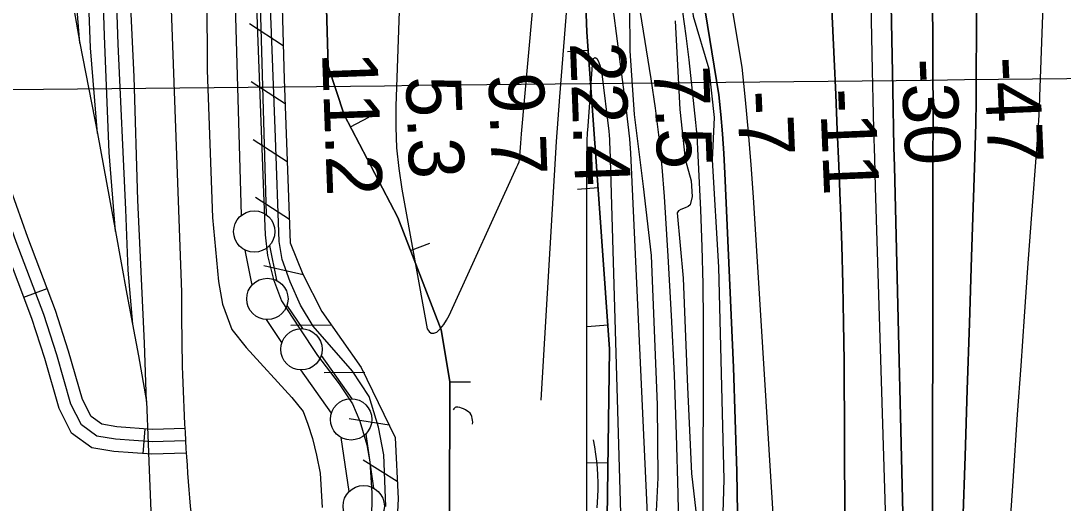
# Model space of a CAD drawing. Extents: x 3625074 to 3663148, y 511451 to 537151.
# Drawn here: x 3657015 to 3658275, y 522698 to 523281 of the extents above; entities that cross this region are included whole.
import ezdxf

# ---------------------------------------------------------------- set-up
doc = ezdxf.new("R2010")
doc.units = 0
for name, color, linetype in [('V-BORW-LINE', 7, 'Continuous'), ('V-FLOD-BASE', 7, 'Continuous'), ('V-GRID-MAJR', 7, 'Continuous'), ('V-LEVE-TOET', 7, 'Continuous'), ('V-RAIL-TRAK', 7, 'Continuous'), ('V-RIVR-EDGE', 7, 'Continuous'), ('V-RIVR-RANG', 7, 'Continuous'), ('V-ROAD-CNTR', 7, 'Continuous'), ('V-RRAP-FSHR', 7, 'Continuous'), ('V-SITE-VEGE', 7, 'Continuous'), ('V-SURV-LINE', 7, 'Continuous'), ('V-TOPO-DPTH', 7, 'Continuous'), ('V-TOPO-MAJR', 7, 'Continuous'), ('V-TOPO-MINR', 7, 'Continuous'), ('V-TOPO-SHOR', 7, 'Continuous'), ('V-TOPO-WATR', 7, 'Continuous')]:
    doc.layers.add(name, color=color, linetype=linetype)

msp = doc.modelspace()

# ---------------------------------------------------------------- linework, layer by layer
at = {"layer": 'V-BORW-LINE'}
for p, q in [((3657700.6, 523245.1), (3657675.6, 523243.3)), ((3657413, 523152.8), (3657435.2, 523164.4)), ((3657712.5, 523079), (3657687.6, 523077.2)), ((3657485.8, 523003.2), (3657509.1, 523012.2)), ((3657724.4, 522912.8), (3657699.5, 522911)), ((3657533.2, 522844.4), (3657558.2, 522844.3)), ((3657724.5, 522746.3), (3657699.5, 522746.6))]:
    msp.add_line(p, q, dxfattribs=at)
for points in [[(3657532.4, 522516.4), (3657533.2, 522844.9), (3657522.9, 522907.4), (3657470.3, 523043.1), (3657405.5, 523167.1), (3657386.2, 523226.3), (3657379.3, 523463.6), (3657372.6, 523662.4), (3657358.8, 523777.6), (3657364.5, 523814.5), (3657395.1, 523838.9), (3657431.9, 523858.6), (3657509.8, 523811.4), (3657607.6, 523732), (3657659.3, 523693.2), (3657697.4, 523667.5), (3657695.6, 523612.9), (3657689.7, 523517.6), (3657699, 523267.4), (3657711.9, 523088.4), (3657726.5, 522883.9), (3657719.8, 522418.5)], [(3657719.8, 522418.5), (3657726.5, 522883.9), (3657711.9, 523088.4), (3657699, 523267.4), (3657689.7, 523517.6), (3657695.6, 523612.9), (3657697.4, 523667.5), (3657659.3, 523693.2), (3657607.6, 523732), (3657509.8, 523811.4), (3657431.9, 523858.6), (3657395.1, 523838.9), (3657364.5, 523814.5), (3657358.8, 523777.6), (3657372.6, 523662.4), (3657379.3, 523463.6), (3657386.2, 523226.3), (3657405.5, 523167.1), (3657470.3, 523043.1), (3657522.9, 522907.4), (3657533.2, 522844.9), (3657532.4, 522516.4)], [(3657719.8, 522418.5), (3657726.5, 522883.9), (3657711.9, 523088.4), (3657699, 523267.4), (3657689.7, 523517.6), (3657695.6, 523612.9), (3657697.4, 523667.5), (3657659.3, 523693.2), (3657607.6, 523732), (3657509.8, 523811.4), (3657431.9, 523858.6), (3657395.1, 523838.9), (3657364.5, 523814.5), (3657358.8, 523777.6), (3657372.6, 523662.4), (3657379.3, 523463.6), (3657386.2, 523226.3), (3657405.5, 523167.1), (3657470.3, 523043.1), (3657522.9, 522907.4), (3657533.2, 522844.9), (3657532.4, 522516.4)]]:
    msp.add_lwpolyline(points, dxfattribs=at)
at = {"layer": 'V-FLOD-BASE'}
msp.add_lwpolyline([(3657290.3, 523755.7), (3657291.3, 523609.3), (3657294.6, 523431.5), (3657300.2, 523277.3), (3657307.8, 523072.9), (3657309.8, 523022.1), (3657312.9, 522997.2), (3657320.1, 522968.1), (3657329.7, 522942.6), (3657350.9, 522909.7), (3657373.4, 522876.3), (3657399.4, 522842.2), (3657415.5, 522817.7), (3657424.5, 522796.8), (3657432.9, 522768.3), (3657436.6, 522747.6), (3657438.9, 522710.4), (3657437.7, 522605.9), (3657434, 522499.7), (3657427, 522369.3), (3657415.2, 522171.1), (3657413.9, 522127.5), (3657414.6, 522103.8)], dxfattribs=at)
at = {"layer": 'V-GRID-MAJR'}
msp.add_spline([(3645082.2, 523076.2), (3650361, 523129.6), (3655639.8, 523183.7), (3660918.6, 523238.6)], degree=3, dxfattribs=at)
at = {"layer": 'V-LEVE-TOET'}
for points in [[(3657202.5, 524304.7), (3657210.3, 524142.2), (3657215.9, 523962.6), (3657218.5, 523806.6), (3657221, 523751.6), (3657222.2, 523720.9), (3657229.8, 523584.4), (3657238.9, 523399.4), (3657239.9, 523221.1), (3657246.2, 523043.2), (3657253.7, 522965.8), (3657258.5, 522938.5), (3657269.8, 522907.6), (3657287.1, 522886), (3657342.2, 522825.4), (3657356, 522808.7), (3657361.7, 522793.2), (3657367.3, 522776), (3657372.2, 522755.8), (3657376.6, 522733.9), (3657378.8, 522692.5)], [(3657455.8, 522693.6), (3657453.4, 522756.3), (3657446.9, 522789.5), (3657435.7, 522826.8), (3657415.6, 522857.3), (3657368.2, 522911.9), (3657352.7, 522937), (3657340.2, 522965.5), (3657330.6, 522992.3), (3657326.9, 523014.2), (3657322.6, 523140), (3657317.8, 523267), (3657310.6, 523431.9), (3657307.8, 523636.8), (3657303.1, 523743.2), (3657305.1, 523753.8), (3657305.9, 523766.8), (3657304.9, 523775.9), (3657304, 523788.3), (3657301.3, 523801.3), (3657302.5, 523872.8), (3657298.5, 524047), (3657293.3, 524155.7), (3657288.5, 524281)]]:
    msp.add_lwpolyline(points, dxfattribs=at)
at = {"layer": 'V-RAIL-TRAK'}
for points in [[(3657166.3, 522820.9), (3657164, 522891.2), (3657155.9, 523064.3), (3657151.4, 523213.2), (3657142.5, 523408.8), (3657138.2, 523564.8), (3657130.1, 523742), (3657123.2, 523923.4), (3657117.4, 524096.5), (3657109.8, 524265.5), (3657106.5, 524412.6), (3657103.3, 524468.8), (3657097.1, 524514.9), (3657084.2, 524557.1), (3657051.3, 524632.1), (3657042.9, 524651.7)], [(3657107.1, 523144.9), (3657098.9, 523248.4), (3657094.5, 523366), (3657085.2, 523542.7), (3657074.9, 523760.1), (3657070.2, 523898.4), (3657065.2, 524048.4), (3657061.4, 524197.9), (3657056.3, 524309.6), (3657051.7, 524450.8)], [(3657051.7, 524450.8), (3657067.3, 524369.6), (3657084.5, 524270.1), (3657091.8, 524216.8), (3657096.1, 524160.7), (3657101.2, 524047.8), (3657106.3, 523901.3), (3657111.9, 523752.4), (3657119.9, 523566.9), (3657126.1, 523419.7), (3657132, 523252.5), (3657140.9, 523052.8), (3657143.8, 522979.5), (3657149.5, 522914.2)], [(3657129.2, 523026.4), (3657121.5, 523121.6), (3657115.7, 523262.8), (3657110.3, 523424.7), (3657101.6, 523603.2), (3657093.1, 523789.9), (3657087.7, 523951.8), (3657079.4, 524152.1), (3657074.7, 524252), (3657067.3, 524334.2), (3657067.3, 524369.6)], [(3657086, 523253.9), (3657078.8, 523345), (3657072.6, 523431.9), (3657067.2, 523560.7), (3657060.9, 523735), (3657053.5, 523886.3), (3657050.6, 524023.9), (3657046.9, 524150.3), (3657047.8, 524234.7), (3657050.5, 524282.5)], [(3657040.9, 524211.2), (3657035.3, 524158.8), (3657032.1, 524115.2), (3657031.9, 524065), (3657036, 523962.8), (3657037.8, 523868.3), (3657044.7, 523753.6), (3657049.6, 523632.5), (3657053.5, 523517.2), (3657057.6, 523415.6), (3657068.8, 523351.1), (3657086, 523253.9), (3657107.1, 523144.9), (3657129.2, 523026.4), (3657142.6, 522950.6), (3657149.5, 522914.2), (3657156.7, 522876), (3657166.3, 522820.9), (3657168.3, 522769.9), (3657169.2, 522748.2), (3657173.7, 522638.3)]]:
    msp.add_lwpolyline(points, dxfattribs=at)
at = {"layer": 'V-RIVR-EDGE'}
msp.add_lwpolyline([(3657816.2, 523598.8), (3657826.4, 523567.5), (3657828.1, 523524.9), (3657835.7, 523471.5), (3657834.4, 523430.6), (3657826.5, 523400), (3657821.6, 523343), (3657827.5, 523286.6), (3657846.5, 523222.9), (3657853, 523164), (3657850.4, 523113), (3657857.9, 522983.3), (3657864.5, 522726.4), (3657856.7, 522470.1)], dxfattribs=at)
at = {"layer": 'V-ROAD-CNTR'}
for p, q in [((3657018.3, 522946.7), (3657046.3, 522957.3)), ((3657162.6, 522757.6), (3657164.8, 522787.5))]:
    msp.add_line(p, q, dxfattribs=at)
for points in [[(3657131, 524711.1), (3657151.7, 524316.9), (3657186.1, 523570.9), (3657208.8, 522952.8)], [(3657213.1, 522788.2), (3657173.6, 522786.9), (3657130.6, 522790), (3657112.3, 522793.2), (3657099.5, 522802.5), (3657089, 522823.1), (3657072.2, 522881.5), (3657056.3, 522930.9), (3657023, 523019), (3656995.5, 523096.2), (3656965.8, 523163.3), (3656936.1, 523221.1), (3656911.9, 523296.6), (3656863.1, 523470.1), (3656817.3, 523558.6)], [(3657214.1, 522758.2), (3657173, 522756.9), (3657127, 522760.2), (3657100.4, 522764.8), (3657076, 522782.4), (3657061, 522812.1), (3657043.5, 522872.8), (3657028, 522921), (3656994.8, 523008.7), (3656967.6, 523085.1), (3656938.7, 523150.4), (3656908.3, 523209.6), (3656883.2, 523288), (3656835.1, 523459), (3656790.7, 523544.9)], [(3657213.6, 522773.2), (3657173.3, 522771.9), (3657128.8, 522775.1), (3657106.4, 522779), (3657087.7, 522792.4), (3657075, 522817.6), (3657057.9, 522877.1), (3657042.2, 522925.9), (3657008.9, 523013.8), (3656981.5, 523090.6), (3656952.3, 523156.9), (3656922.2, 523215.4), (3656897.6, 523292.3), (3656849.1, 523464.5), (3656804, 523551.8)]]:
    msp.add_lwpolyline(points, dxfattribs=at)
msp.add_arc((3659990.2, 522937.4), 2781.4, 179.6841, 186.2474, dxfattribs=at)
at = {"layer": 'V-RRAP-FSHR'}
for p, q in [((3657331.9, 523250.5), (3657291.1, 523277.4)), ((3657334.1, 523180.6), (3657293.1, 523207.1)), ((3657336.6, 523110.6), (3657295.6, 523137.2)), ((3657339.2, 523040.7), (3657298.2, 523067.2)), ((3657355.9, 522973.8), (3657308.3, 522984.7)), ((3657390, 522912.8), (3657341.2, 522912.7)), ((3657430.3, 522855.6), (3657381.5, 522855.4)), ((3657460, 522792), (3657411.7, 522799.7)), ((3657469.7, 522723.8), (3657428.4, 522749.8))]:
    msp.add_line(p, q, dxfattribs=at)
msp.add_lwpolyline([(3657311.9, 524429.2), (3657308.7, 524392.4), (3657296.8, 524286.5), (3657304.6, 524128.8), (3657310.3, 523903), (3657313.4, 523808.9), (3657328.3, 523784.1), (3657327.7, 523762), (3657311.1, 523739.9), (3657317.3, 523676.5), (3657325.4, 523486.1), (3657333, 523210.5), (3657340.2, 523012.6), (3657355.5, 522974.8), (3657378.3, 522929.5), (3657426, 522861.7), (3657467.1, 522777.3), (3657470.7, 522703.1), (3657448.6, 522271.6), (3657431.4, 522134.6)], dxfattribs=at)
at = {"layer": 'V-SITE-VEGE'}
for points in [[(3657781.6, 522655.9), (3657785.1, 522728.6), (3657784.5, 522816.5), (3657781.1, 522896.9), (3657776.9, 522997.3), (3657767.6, 523080.5), (3657756.7, 523167.6), (3657751.1, 523244.8), (3657750.3, 523351.6)], [(3657805.6, 523281), (3657811.3, 523173.6), (3657817.8, 523113.6), (3657824.9, 523087.6), (3657826.2, 523068.7), (3657823.8, 523058.5), (3657821.6, 523056.4), (3657817.8, 523054.8), (3657812.4, 523052.8), (3657809.7, 523051.2), (3657808, 523048.6), (3657815.2, 522969.7), (3657820.5, 522838), (3657825.6, 522733.8), (3657839.6, 522611.2)]]:
    msp.add_lwpolyline(points, dxfattribs=at)
at = {"layer": 'V-SURV-LINE'}
for points in [[(3657282.3, 524060.4), (3657311.2, 523046.6)], [(3657281.3, 523045.8), (3657252.3, 524059.6)], [(3657294.1, 522961.5), (3657285.9, 523003.8)], [(3657315.3, 523009.5), (3657323.6, 522967.2)], [(3657336.3, 522936.6), (3657355.1, 522908.8)], [(3657330.2, 522892), (3657311.4, 522919.8)], [(3657377.6, 522876.2), (3657414.6, 522824.1)], [(3657390.1, 522806.7), (3657353.2, 522858.8)], [(3657411.4, 522711.8), (3657401.9, 522777.2)], [(3657431.6, 522781.4), (3657441.1, 522716)]]:
    msp.add_lwpolyline(points, dxfattribs=at)
for centre in [(3657296.8, 523026.2), (3657312.6, 522944.7), (3657353.8, 522883.8), (3657413.9, 522799.1), (3657429.1, 522694.1)]:
    msp.add_circle(centre, 25, dxfattribs=at)
at = {"layer": 'V-TOPO-DPTH'}
for points in [[(3657882.2, 522609.8), (3657880.3, 522735.9), (3657876.3, 522862), (3657865.7, 523096.9), (3657864.4, 523120.5), (3657862.8, 523144.2), (3657860.8, 523167.8), (3657858.4, 523191.4), (3657756.3, 523820.8), (3657745.6, 523863.1), (3657734.9, 523905.4), (3657724.9, 523947.9), (3657708, 524033.4), (3657701.2, 524076.4), (3657673.2, 524273.5), (3657670.5, 524296.1), (3657668.4, 524318.8), (3657667.4, 524341.5), (3657928.4, 525527.2)], [(3658060.2, 525061.6), (3658059, 524914.3), (3658058, 524767.1), (3658057, 524619.8), (3658055.6, 524382.4), (3658055.5, 524353.9), (3658055.4, 524325.3), (3658055.4, 524296.8), (3658055.4, 524268.2), (3658056.1, 524072.3), (3658056.9, 523945.8), (3658058, 523819.3), (3658059.7, 523692.8), (3658061.8, 523566.3), (3658068.8, 523197.6), (3658069.2, 523174.4), (3658069.7, 523151.2), (3658070.2, 523128), (3658070.8, 523104.8), (3658083.6, 522585.1)], [(3658083.6, 522585.1), (3658070.8, 523104.8), (3658070.2, 523128), (3658069.7, 523151.2), (3658069.2, 523174.4), (3658068.8, 523197.6), (3658061.8, 523566.3), (3658059.7, 523692.8), (3658058, 523819.3), (3658056.9, 523945.8), (3658056.1, 524072.3), (3658055.4, 524268.2), (3658055.4, 524296.8), (3658055.4, 524325.3), (3658055.5, 524353.9), (3658055.6, 524382.4), (3658057, 524619.8), (3658058, 524767.1), (3658059, 524914.3), (3658060.2, 525061.6)], [(3657882.2, 522609.8), (3657880.3, 522735.9), (3657876.3, 522862), (3657865.7, 523096.9), (3657864.4, 523120.5), (3657862.8, 523144.2), (3657860.8, 523167.8), (3657858.4, 523191.4), (3657756.3, 523820.8), (3657745.6, 523863.1), (3657734.9, 523905.4), (3657724.9, 523947.9), (3657708, 524033.4), (3657701.2, 524076.4), (3657673.2, 524273.5), (3657670.5, 524296.1), (3657668.4, 524318.8), (3657667.4, 524341.5)], [(3658013.8, 522006.8), (3658009.9, 522869.4), (3658009.4, 522916), (3658008.6, 522962.6), (3658007.3, 523009.2), (3658005.7, 523055.8), (3658005.4, 523063.1), (3658003.6, 523106), (3658001.7, 523148.9), (3657999.8, 523191.7), (3657997.9, 523234.6), (3657982.6, 523562.7), (3657977.6, 523689.7), (3657973.9, 523816.7), (3657972.1, 523943.7), (3657971.5, 524070.8), (3657972, 524284.8)], [(3657972, 524284.8), (3657971.5, 524070.8), (3657972.1, 523943.7), (3657973.9, 523816.7), (3657977.6, 523689.7), (3657982.6, 523562.7), (3657997.9, 523234.6), (3657999.8, 523191.7), (3658001.7, 523148.9), (3658003.6, 523106), (3658005.4, 523063.1), (3658005.7, 523055.8), (3658007.3, 523009.2), (3658008.6, 522962.6), (3658009.4, 522916), (3658009.9, 522869.4), (3658013.8, 522006.8)], [(3658173.5, 524266.1), (3658173, 523891.6), (3658172.7, 523769.1), (3658172.3, 523646.6), (3658171.7, 523524.1), (3658171, 523401.6), (3658169.8, 523210.2), (3658169.5, 523183.4), (3658169.1, 523156.6), (3658168.4, 523129.8), (3658167.7, 523103.1), (3658164.1, 522995.8), (3658161.5, 522915.4), (3658158.8, 522835), (3658156.2, 522754.6), (3658153.6, 522674.2)], [(3658153.6, 522674.2), (3658156.2, 522754.6), (3658158.8, 522835), (3658161.5, 522915.4), (3658164.1, 522995.8), (3658167.7, 523103.1), (3658168.4, 523129.8), (3658169.1, 523156.6), (3658169.5, 523183.4), (3658169.8, 523210.2), (3658171, 523401.6), (3658171.7, 523524.1), (3658172.3, 523646.6), (3658172.7, 523769.1), (3658173, 523891.6), (3658173.5, 524266.1)], [(3658112.7, 524211.1), (3658112.8, 524182.2), (3658113, 524153.4), (3658117.8, 523155), (3658117.8, 523154.1), (3658117.8, 523151.3), (3658117.7, 523147.3), (3658117.6, 523144.4), (3658117.6, 523141.4), (3658117.5, 523138.5), (3658117.4, 523133.8), (3658117.4, 523129.9), (3658117.4, 523126.1), (3658117.3, 523122.3), (3658117.3, 523118.5), (3658116.4, 522013.4)], [(3658116.4, 522013.4), (3658117.3, 523118.5), (3658117.3, 523122.3), (3658117.4, 523126.1), (3658117.4, 523129.9), (3658117.4, 523133.8), (3658117.5, 523138.5), (3658117.6, 523141.4), (3658117.6, 523144.4), (3658117.7, 523147.3), (3658117.8, 523151.3), (3658117.8, 523154.1), (3658117.8, 523155), (3658113, 524153.4), (3658112.8, 524182.2), (3658112.7, 524211.1)], [(3657478.3, 523476.8), (3657467.8, 523177.6), (3657467.8, 523152.4), (3657468.8, 523127.3), (3657471.4, 523102.4), (3657475.1, 523077.5), (3657506, 522908.6), (3657508.1, 522905.2), (3657510.6, 522903.2), (3657513.9, 522903.2), (3657517.7, 522904.6), (3657522.1, 522909.1), (3657526, 522913.9), (3657529.4, 522919.1), (3657532.4, 522924.7), (3657614.4, 523104.5), (3657615.5, 523106.9), (3657616.9, 523110.4), (3657617.5, 523112.8), (3657617.6, 523114.1), (3657618.3, 523122.4), (3657618.7, 523127.8), (3657619.1, 523133.2), (3657619.5, 523138.7), (3657620, 523144.1), (3657663.9, 523632)], [(3657722.7, 523544.5), (3657776.4, 523210.6), (3657781.6, 523175.2), (3657786.1, 523139.8), (3657789.5, 523104.2), (3657792.3, 523068.6), (3657796.9, 522996.4), (3657801, 522924.7), (3657804.5, 522852.9), (3657807, 522781), (3657808.9, 522709.1), (3657822.7, 522008.7)]]:
    msp.add_lwpolyline(points, dxfattribs=at)
at = {"layer": 'V-TOPO-MAJR'}
msp.add_lwpolyline([(3658265.7, 524275.5), (3658265.9, 524004.3), (3658265.1, 523863.6), (3658263.4, 523722.8), (3658260, 523582.1), (3658255.6, 523441.4), (3658246.3, 523189.5), (3658245.7, 523174.8), (3658244.9, 523160.1), (3658244, 523145.4), (3658243, 523130.8), (3658236.3, 523041.7), (3658231.9, 522982.5), (3658227.6, 522923.3), (3658223.5, 522864), (3658219.4, 522804.8), (3658213.9, 522724.6), (3658207.3, 522625.3)], dxfattribs=at)
at = {"layer": 'V-TOPO-MINR'}
for points in [[(3657967.3, 525524.6), (3657696.4, 524327.3), (3657696.7, 524319.2), (3657697.5, 524311.1), (3657698.4, 524303.1), (3657709.3, 524226.5), (3657711.3, 524214.3), (3657713.7, 524202.2), (3657716.6, 524190.2), (3657719.9, 524178.3), (3657723.4, 524166.5), (3657727.1, 524154.6), (3657730.8, 524142.8), (3657734.6, 524131.1), (3657886.4, 523224.8), (3657890.4, 523185.5), (3657894.1, 523146.2), (3657897.2, 523106.9), (3657899.9, 523067.6), (3657960.7, 522087.8)], [(3658060.2, 525061.6), (3658059, 524914.3), (3658058, 524767.1), (3658057, 524619.8), (3658055.6, 524382.4), (3658055.5, 524353.9), (3658055.4, 524325.3), (3658055.4, 524296.8), (3658055.4, 524268.2), (3658056.1, 524072.3), (3658056.9, 523945.8), (3658058, 523819.3), (3658059.7, 523692.8), (3658061.8, 523566.3), (3658068.8, 523197.6), (3658069.2, 523174.4), (3658069.7, 523151.2), (3658070.2, 523128), (3658070.8, 523104.8), (3658083.6, 522585.1)], [(3658031, 525019.1), (3658025.1, 524395.3), (3658024.8, 524360), (3658024.6, 524324.8), (3658024.6, 524289.6), (3658024.6, 524254.3), (3658024.8, 524219.1), (3658025.1, 524183.9), (3658025.6, 524148.7), (3658026.2, 524113.4), (3658044.1, 523220.8), (3658044.9, 523185.5), (3658045.7, 523150.3), (3658046.7, 523115), (3658047.7, 523079.8), (3658076.4, 522142.4)], [(3657972, 524284.8), (3657971.5, 524070.8), (3657972.1, 523943.7), (3657973.9, 523816.7), (3657977.6, 523689.7), (3657982.6, 523562.7), (3657997.9, 523234.6), (3657999.8, 523191.7), (3658001.7, 523148.9), (3658003.6, 523106), (3658005.4, 523063.1), (3658005.7, 523055.8), (3658007.3, 523009.2), (3658008.6, 522962.6), (3658009.4, 522916), (3658009.9, 522869.4), (3658013.8, 522006.8)], [(3658173.5, 524266.1), (3658173, 523891.6), (3658172.7, 523769.1), (3658172.3, 523646.6), (3658171.7, 523524.1), (3658171, 523401.6), (3658169.8, 523210.2), (3658169.5, 523183.4), (3658169.1, 523156.6), (3658168.4, 523129.8), (3658167.7, 523103.1), (3658164.1, 522995.8), (3658161.5, 522915.4), (3658158.8, 522835), (3658156.2, 522754.6), (3658153.6, 522674.2)], [(3658112.7, 524211.1), (3658112.8, 524182.2), (3658113, 524153.4), (3658117.8, 523155), (3658117.8, 523154.1), (3658117.8, 523151.3), (3658117.7, 523147.3), (3658117.6, 523144.4), (3658117.6, 523141.4), (3658117.5, 523138.5), (3658117.4, 523133.8), (3658117.4, 523129.9), (3658117.4, 523126.1), (3658117.3, 523122.3), (3658117.3, 523118.5), (3658116.4, 522013.4)], [(3657478.3, 523476.8), (3657467.8, 523177.6), (3657467.8, 523152.4), (3657468.8, 523127.3), (3657471.4, 523102.4), (3657475.1, 523077.5), (3657506, 522908.6), (3657508.1, 522905.2), (3657510.6, 522903.2), (3657513.9, 522903.2), (3657517.7, 522904.6), (3657522.1, 522909.1), (3657526, 522913.9), (3657529.4, 522919.1), (3657532.4, 522924.7), (3657614.4, 523104.5), (3657615.5, 523106.9), (3657616.9, 523110.4), (3657617.5, 523112.8), (3657617.6, 523114.1), (3657618.3, 523122.4), (3657618.7, 523127.8), (3657619.1, 523133.2), (3657619.5, 523138.7), (3657620, 523144.1), (3657663.9, 523632)], [(3657722.7, 523544.5), (3657776.4, 523210.6), (3657781.6, 523175.2), (3657786.1, 523139.8), (3657789.5, 523104.2), (3657792.3, 523068.6), (3657796.9, 522996.4), (3657801, 522924.7), (3657804.5, 522852.9), (3657807, 522781), (3657808.9, 522709.1), (3657822.7, 522008.7)], [(3657643.6, 522822.5), (3657658.9, 523080.7), (3657660.5, 523107.8), (3657662.3, 523134.9), (3657664.2, 523162), (3657666.3, 523189.1), (3657685.4, 523432.9), (3657688.5, 523438), (3657692.2, 523440.6), (3657696.6, 523439.7), (3657701.5, 523436.2), (3657707.7, 523422.8), (3657712.9, 523409.1), (3657716.6, 523395), (3657719.3, 523380.5), (3657746.5, 523172.9), (3657748.5, 523155.7), (3657750.3, 523138.4), (3657751.6, 523121.1), (3657752.6, 523103.8), (3657779.1, 522527.1)], [(3657814.5, 523291.7), (3657818.5, 523262.7), (3657822.1, 523233.6), (3657830.4, 523158), (3657831.2, 523150.1), (3657831.9, 523142.1), (3657832.4, 523134.2), (3657832.9, 523126.2), (3657836.2, 523052.4), (3657837.9, 523007.5), (3657839.1, 522962.6), (3657839.6, 522917.7), (3657839.7, 522872.7), (3657839.4, 522824.5), (3657839.2, 522755.5), (3657839.2, 522686.5)], [(3657698.8, 522667.3), (3657699.1, 523119.2), (3657699.2, 523127.8), (3657699.4, 523136.4), (3657699.8, 523145), (3657700.4, 523153.6), (3657706.2, 523233.9), (3657707.3, 523235.5), (3657708.5, 523236.4), (3657709.9, 523236.1), (3657711.5, 523234.9), (3657713.5, 523230.6), (3657715.2, 523226.1), (3657716.3, 523221.4), (3657717.2, 523216.7), (3657725.3, 523147.6), (3657725.8, 523142.5), (3657726.2, 523137.5), (3657726.5, 523132.5), (3657726.7, 523127.4), (3657741, 522644.1)]]:
    msp.add_lwpolyline(points, dxfattribs=at)
at = {"layer": 'V-TOPO-SHOR'}
for points in [[(3657560.8, 522793.5), (3657560.9, 522795.8), (3657560.7, 522798), (3657560.3, 522800.3), (3657559.7, 522802.4), (3657558.9, 522804.5), (3657557.8, 522806.5), (3657556, 522808.1), (3657554, 522809.5), (3657552, 522810.8), (3657549.8, 522811.8), (3657547.5, 522812.7), (3657545.2, 522813.3), (3657542.8, 522813.8), (3657541.7, 522813.9), (3657540.6, 522813.7), (3657539.6, 522813.3), (3657538.7, 522812.6), (3657537.9, 522811.7), (3657537.4, 522810.7)], [(3657706.6, 522774.2), (3657708.1, 522765.8), (3657709.4, 522757.2), (3657710.4, 522748.7), (3657711.2, 522740.1), (3657711.7, 522731.5), (3657712, 522722.9), (3657712.1, 522714.3), (3657711.9, 522705.7), (3657710.9, 522692.1)]]:
    msp.add_lwpolyline(points, dxfattribs=at)
at = {"layer": 'V-TOPO-WATR'}
msp.add_lwpolyline([(3657928.4, 525527.2), (3657667.4, 524341.5), (3657668.4, 524318.8), (3657670.5, 524296.1), (3657673.2, 524273.5), (3657701.2, 524076.4), (3657708, 524033.4), (3657724.9, 523947.9), (3657734.9, 523905.4), (3657745.6, 523863.1), (3657756.3, 523820.8), (3657858.4, 523191.4), (3657860.8, 523167.8), (3657862.8, 523144.2), (3657864.4, 523120.5), (3657865.7, 523096.9), (3657876.3, 522862), (3657880.3, 522735.9), (3657882.2, 522609.8)], dxfattribs=at)

# ---------------------------------------------------------------- texts
at = {"layer": 'V-RIVR-RANG'}
for s, rotation, p in [('22.4', 272.1483, (3657678.4, 523254.5)), ('11.2', 272.1483, (3657378.6, 523242.5)), ('-30', 272.4267, (3658079, 523234.4)), ('-47', 272.4267, (3658179, 523236.5)), ('7.5', 272.1483, (3657779.6, 523225.3)), ('5.3', 272.1483, (3657479.8, 523213.3)), ('9.7', 272.1483, (3657579.7, 523217.3)), ('-7', 272.4267, (3657880.5, 523195.6)), ('-11', 272.4267, (3657980.5, 523198.3))]:
    msp.add_text(s, height=67, rotation=rotation, dxfattribs=at).set_placement(p)

doc.saveas('drawing.dxf')
